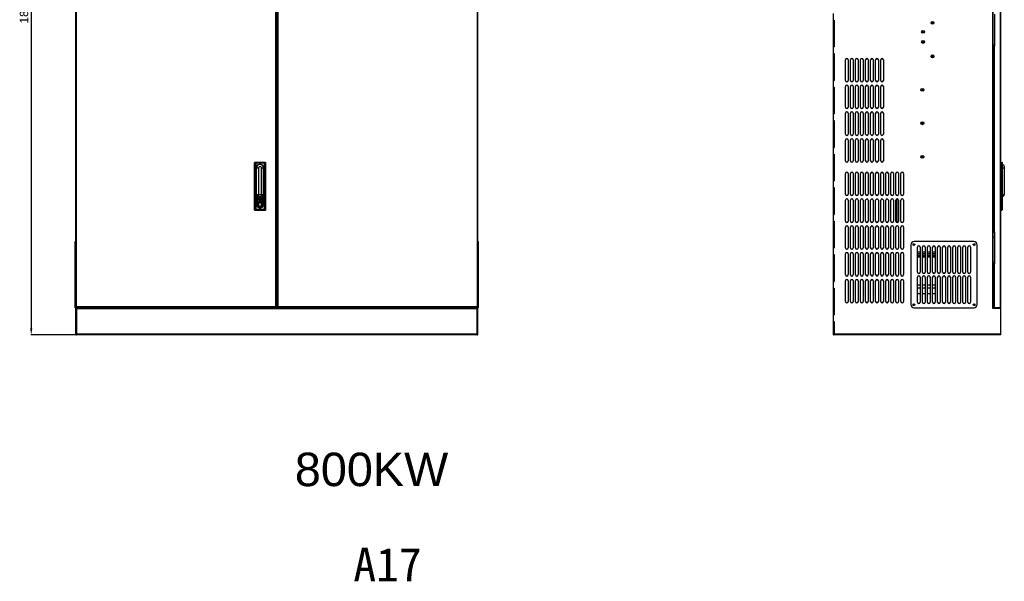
# Model space of a CAD drawing. Header units: millimetres. Extents: x 1117 to 38156, y -1945 to 7303.
# Tile 814 of 831: x 35214 to 38153, y -820 to 857. Entities that reach past the tile are written whole.
import ezdxf

# ---------------------------------------------------------------- set-up
doc = ezdxf.new("R2010")
doc.units = ezdxf.units.MM
doc.styles.get("Standard").update_dxf_attribs({"font": 'arial.ttf'})
doc.dimstyles.new('ISO-25', dxfattribs={"dimtxt": 2.5, "dimasz": 2.5, "dimexe": 1.25, "dimexo": 0.625, "dimtad": 1, "dimtxsty": 'Standard', "dimcen": 2.5, "dimadec": 0, "dimazin": 0, "dimtfac": 1, "dimtmove": 0, "dimatfit": 3, "dimfxl": 0, "dimarcsym": 0})

# ---------------------------------------------------------------- blocks, each defined once
blk = doc.blocks.new('*D160')
at = {"color": 0, "linetype": 'Continuous', "lineweight": -2}
for p, q in [((35383.2, 1715.6), (35247.6, 1715.6)), ((35248.8, 1695.6), (35248.8, -64.4)), ((35383.4, -84.4), (35247.6, -84.4))]:
    blk.add_line(p, q, dxfattribs=at)
at = {"color": 0, "linetype": 'Continuous'}
for points in [[(35245.5, 1695.6), (35252.1, 1695.6), (35248.8, 1715.6)], [(35245.5, -64.4), (35252.1, -64.4), (35248.8, -84.4)]]:
    blk.add_solid(points, dxfattribs=at)
at = {"layer": 'Defpoints', "color": 0, "linetype": 'Continuous'}
for p in [(35383.8, 1715.6), (35248.8, -84.4), (35384, -84.4)]:
    blk.add_point(p, dxfattribs=at)
at = {"color": 0, "linetype": 'Continuous', "insert": (35214.8, 884.6), "char_height": 25, "width": 61.688, "attachment_point": 2, "rotation": 90, "line_spacing_factor": 0.9}
blk.add_mtext('1800', dxfattribs=at)

msp = doc.modelspace()

# ---------------------------------------------------------------- linework, layer by layer
at = {"color": 7, "linetype": 'Continuous'}
for p, q in [((35381.846, -84.392), (35381.846, 1715.608)), ((36581.846, -84.392), (36581.846, 1715.608)), ((35383.546, -2.392), (35383.546, 1653.608)), ((35978.146, 1653.608), (35978.146, -2.392)), ((35979.846, 1653.608), (35979.846, -2.392)), ((35983.846, -2.392), (35983.846, 1653.608)), ((35985.546, -2.392), (35985.546, 1653.608)), ((36580.146, 1653.608), (36580.146, -2.392)), ((38120.354, -4.392), (38120.354, 1655.608)), ((38141.654, -2.392), (38141.654, 1653.608)), ((38143.354, -2.392), (38143.354, 1653.608)), ((38118.354, 1632.608), (38118.354, -4.392)), ((35983.646, 1204.608), (35983.646, 446.608)), ((37643.354, 855.708), (37643.354, 875.508)), ((37643.354, 855.708), (37645.454, 855.708)), ((37643.354, 775.608), (37643.354, 855.608)), ((37643.354, 855.608), (37645.354, 855.608)), ((37645.354, 775.608), (37645.354, 855.608)), ((37645.454, 855.708), (37645.454, 775.508)), ((38125.354, 778.108), (38125.354, 873.108)), ((37643.354, 775.608), (37645.354, 775.608)), ((37643.354, 755.708), (37643.354, 775.508)), ((37643.354, 775.508), (37645.454, 775.508)), ((38120.354, 782.808), (38125.354, 782.808)), ((38120.554, 208.408), (38120.554, 782.808)), ((38122.354, 778.108), (38125.354, 778.108)), ((38122.354, 223.108), (38122.354, 778.108)), ((38124.054, 223.108), (38124.054, 778.108)), ((37643.354, 755.708), (37645.454, 755.708)), ((37643.354, 675.608), (37643.354, 755.608)), ((37643.354, 755.608), (37645.354, 755.608)), ((37645.354, 675.608), (37645.354, 755.608)), ((37645.454, 755.708), (37645.454, 675.508)), ((37679.354, 675.608), (37679.354, 737.608)), ((37687.354, 737.608), (37687.354, 675.608)), ((37694.354, 675.608), (37694.354, 737.608)), ((37702.354, 737.608), (37702.354, 675.608)), ((37709.354, 675.608), (37709.354, 737.608)), ((37717.354, 737.608), (37717.354, 675.608)), ((37724.354, 675.608), (37724.354, 737.608)), ((37732.354, 737.608), (37732.354, 675.608)), ((37739.354, 675.608), (37739.354, 737.608)), ((37747.354, 737.608), (37747.354, 675.608)), ((37754.354, 675.608), (37754.354, 737.608)), ((37762.354, 737.608), (37762.354, 675.608)), ((37769.354, 675.608), (37769.354, 737.608)), ((37777.354, 737.608), (37777.354, 675.608)), ((37784.354, 675.608), (37784.354, 737.608)), ((37792.354, 737.608), (37792.354, 675.608)), ((37643.354, 675.608), (37645.354, 675.608)), ((37643.354, 655.708), (37643.354, 675.508)), ((37643.354, 675.508), (37645.454, 675.508)), ((37643.354, 655.708), (37645.454, 655.708)), ((37643.354, 575.608), (37643.354, 655.608)), ((37643.354, 655.608), (37645.354, 655.608)), ((37645.354, 575.608), (37645.354, 655.608)), ((37645.454, 655.708), (37645.454, 575.508)), ((37679.354, 595.608), (37679.354, 657.608)), ((37687.354, 657.608), (37687.354, 595.608)), ((37694.354, 595.608), (37694.354, 657.608)), ((37702.354, 657.608), (37702.354, 595.608)), ((37709.354, 595.608), (37709.354, 657.608)), ((37717.354, 657.608), (37717.354, 595.608)), ((37724.354, 595.608), (37724.354, 657.608)), ((37732.354, 657.608), (37732.354, 595.608)), ((37739.354, 595.608), (37739.354, 657.608)), ((37747.354, 657.608), (37747.354, 595.608)), ((37754.354, 595.608), (37754.354, 657.608)), ((37762.354, 657.608), (37762.354, 595.608)), ((37769.354, 595.608), (37769.354, 657.608)), ((37777.354, 657.608), (37777.354, 595.608)), ((37784.354, 595.608), (37784.354, 657.608)), ((37792.354, 657.608), (37792.354, 595.608)), ((37643.354, 575.608), (37645.354, 575.608)), ((37643.354, 555.708), (37643.354, 575.508)), ((37643.354, 575.508), (37645.454, 575.508)), ((37679.354, 515.608), (37679.354, 577.608)), ((37687.354, 577.608), (37687.354, 515.608)), ((37694.354, 515.608), (37694.354, 577.608)), ((37702.354, 577.608), (37702.354, 515.608)), ((37709.354, 515.608), (37709.354, 577.608)), ((37717.354, 577.608), (37717.354, 515.608)), ((37724.354, 515.608), (37724.354, 577.608)), ((37732.354, 577.608), (37732.354, 515.608)), ((37739.354, 515.608), (37739.354, 577.608)), ((37747.354, 577.608), (37747.354, 515.608)), ((37754.354, 515.608), (37754.354, 577.608)), ((37762.354, 577.608), (37762.354, 515.608)), ((37769.354, 515.608), (37769.354, 577.608)), ((37777.354, 577.608), (37777.354, 515.608)), ((37784.354, 515.608), (37784.354, 577.608)), ((37784.604, 578.81), (37784.604, 578.986)), ((37792.354, 577.608), (37792.354, 515.608)), ((37643.354, 555.708), (37645.454, 555.708)), ((37643.354, 475.608), (37643.354, 555.608)), ((37643.354, 555.608), (37645.354, 555.608)), ((37645.354, 475.608), (37645.354, 555.608)), ((37645.454, 555.708), (37645.454, 475.508)), ((37643.354, 475.608), (37645.354, 475.608)), ((37643.354, 475.508), (37645.454, 475.508)), ((37643.354, 455.708), (37643.354, 475.508)), ((37679.354, 435.608), (37679.354, 497.608)), ((37687.354, 497.608), (37687.354, 435.608)), ((37694.354, 435.608), (37694.354, 497.608)), ((37702.354, 497.608), (37702.354, 435.608)), ((37709.354, 435.608), (37709.354, 497.608)), ((37717.354, 497.608), (37717.354, 435.608)), ((37724.354, 435.608), (37724.354, 497.608)), ((37732.354, 497.608), (37732.354, 435.608)), ((37739.354, 435.608), (37739.354, 497.608)), ((37747.354, 497.608), (37747.354, 435.608)), ((37754.354, 435.608), (37754.354, 497.608)), ((37762.354, 497.608), (37762.354, 435.608)), ((37769.354, 435.608), (37769.354, 497.608)), ((37777.354, 497.608), (37777.354, 435.608)), ((37784.354, 435.608), (37784.354, 497.608)), ((37792.354, 497.608), (37792.354, 435.608)), ((35983.846, 446.608), (35982.846, 446.608)), ((35982.846, 404.608), (35982.846, 446.608)), ((37643.354, 455.708), (37645.454, 455.708)), ((37643.354, 455.608), (37645.354, 455.608)), ((37643.354, 375.608), (37643.354, 455.608)), ((37645.354, 375.608), (37645.354, 455.608)), ((37645.454, 455.708), (37645.454, 375.508)), ((35914.846, 289.608), (35914.846, 429.608)), ((35915.495, 429.409), (35914.846, 429.409)), ((35915.495, 429.409), (35918.676, 428.216)), ((35915.495, 429.409), (35915.495, 289.807)), ((35915.846, 430.608), (35947.846, 430.608)), ((35917.551, 430.315), (35917.551, 430.608)), ((35946.14, 430.315), (35917.551, 430.315)), ((35919.989, 429.401), (35917.551, 430.315)), ((35919.027, 428.216), (35918.676, 428.216)), ((35918.676, 291), (35918.676, 428.216)), ((35919.027, 428.216), (35919.027, 291)), ((35919.989, 429.401), (35943.702, 429.401)), ((35919.989, 428.694), (35919.989, 429.401)), ((35943.702, 428.694), (35919.989, 428.694)), ((35920.596, 413.358), (35920.096, 413.358)), ((35920.096, 330.608), (35920.096, 413.358)), ((35920.596, 413.358), (35920.596, 330.608)), ((35927.096, 413.608), (35921.096, 413.608)), ((35921.096, 332.965), (35921.096, 413.608)), ((35927.096, 413.608), (35927.096, 329.358)), ((35942.596, 413.608), (35936.596, 413.608)), ((35936.596, 329.358), (35936.596, 413.608)), ((35942.596, 332.965), (35942.596, 413.608)), ((35943.596, 413.358), (35943.096, 413.358)), ((35943.096, 330.608), (35943.096, 413.358)), ((35943.596, 413.358), (35943.596, 330.608)), ((35946.14, 430.315), (35943.702, 429.401)), ((35943.702, 428.694), (35943.702, 429.401)), ((35944.664, 428.216), (35945.015, 428.216)), ((35944.664, 291), (35944.664, 428.216)), ((35945.015, 428.216), (35948.197, 429.409)), ((35945.015, 428.216), (35945.015, 291)), ((35946.14, 430.315), (35946.14, 430.608)), ((35948.197, 429.409), (35948.846, 429.409)), ((35948.197, 289.807), (35948.197, 429.409)), ((35948.846, 289.608), (35948.846, 429.608)), ((35982.846, 438.308), (35983.846, 438.308)), ((35982.846, 436.608), (35983.846, 436.608)), ((35983.846, 436.408), (35982.846, 436.408)), ((35983.846, 414.608), (35982.846, 414.608)), ((35983.846, 413.108), (35982.846, 413.108)), ((38143.354, 430.608), (38145.94, 430.608)), ((38145.642, 429.608), (38143.354, 429.608)), ((38145.642, 429.608), (38145.642, 430.608)), ((38146.511, 429.77), (38145.642, 429.608)), ((38146.597, 429.409), (38145.661, 429.409)), ((38145.661, 289.807), (38145.661, 429.409)), ((38146.584, 429.783), (38146.511, 429.77)), ((38146.597, 429.409), (38147.79, 428.216)), ((38146.597, 429.409), (38146.597, 289.807)), ((38147.561, 429.401), (38146.647, 430.315)), ((38147.854, 428.216), (38147.79, 428.216)), ((38147.79, 291), (38147.79, 428.216)), ((38147.854, 290.522), (38147.854, 428.694)), ((38153.354, 413.608), (38147.854, 413.608)), ((38153.354, 418.358), (38153.354, 335.358)), ((35982.846, 404.608), (35983.846, 404.608)), ((35983.646, 404.608), (35983.646, -2.392)), ((37679.354, 335.608), (37679.354, 397.608)), ((37687.354, 397.608), (37687.354, 335.608)), ((37694.354, 335.608), (37694.354, 397.608)), ((37702.354, 397.608), (37702.354, 335.608)), ((37709.354, 335.608), (37709.354, 397.608)), ((37717.354, 397.608), (37717.354, 335.608)), ((37724.354, 335.608), (37724.354, 397.608)), ((37732.354, 397.608), (37732.354, 335.608)), ((37739.354, 335.608), (37739.354, 397.608)), ((37747.354, 397.608), (37747.354, 335.608)), ((37754.354, 335.608), (37754.354, 397.608)), ((37762.354, 397.608), (37762.354, 335.608)), ((37769.354, 335.608), (37769.354, 397.608)), ((37777.354, 397.608), (37777.354, 335.608)), ((37784.354, 335.608), (37784.354, 397.608)), ((37792.354, 397.608), (37792.354, 335.608)), ((37799.354, 335.608), (37799.354, 397.608)), ((37807.354, 397.608), (37807.354, 335.608)), ((37814.354, 335.608), (37814.354, 397.608)), ((37822.354, 397.608), (37822.354, 335.608)), ((37829.354, 335.608), (37829.354, 397.608)), ((37837.354, 397.608), (37837.354, 335.608)), ((37844.354, 335.608), (37844.354, 397.608)), ((37852.354, 397.608), (37852.354, 335.608)), ((37643.354, 375.608), (37645.354, 375.608)), ((37643.354, 375.508), (37645.454, 375.508)), ((37643.354, 355.708), (37643.354, 375.508)), ((37643.354, 355.708), (37645.454, 355.708)), ((37643.354, 355.608), (37645.354, 355.608)), ((37643.354, 275.608), (37643.354, 355.608)), ((37645.354, 275.608), (37645.354, 355.608)), ((37645.454, 355.708), (37645.454, 275.508)), ((35920.096, 330.608), (35920.596, 330.608)), ((35920.596, 349.91), (35921.096, 349.91)), ((35921.096, 347.038), (35920.596, 347.038)), ((35921.096, 340.135), (35920.596, 340.135)), ((35921.096, 335.358), (35942.596, 335.358)), ((35922.096, 304.358), (35922.096, 328.159)), ((35922.596, 328.608), (35941.096, 328.608)), ((35922.596, 328.608), (35922.596, 304.358)), ((35922.696, 304.358), (35922.696, 328.108)), ((35940.996, 326.608), (35922.696, 326.608)), ((35923.196, 328.608), (35923.196, 304.358)), ((35924.722, 329.358), (35938.969, 329.358)), ((35940.496, 304.358), (35940.496, 328.608)), ((35940.996, 304.358), (35940.996, 328.108)), ((35941.096, 304.358), (35941.096, 328.608)), ((35941.596, 328.159), (35941.596, 304.358)), ((35942.596, 349.91), (35943.096, 349.91)), ((35943.096, 347.038), (35942.596, 347.038)), ((35943.096, 340.135), (35942.596, 340.135)), ((35943.096, 330.608), (35943.596, 330.608)), ((38147.854, 335.358), (38153.354, 335.358)), ((35922.096, 304.358), (35922.596, 304.358)), ((35922.696, 304.358), (35923.196, 304.358)), ((35925.896, 310.288), (35926.246, 310.645)), ((35926.846, 309.217), (35926.346, 309.217)), ((35926.346, 304.358), (35926.346, 309.217)), ((35926.346, 304.358), (35926.846, 304.358)), ((35926.736, 311.145), (35926.386, 310.788)), ((35926.846, 309.217), (35926.846, 304.358)), ((35927.546, 309.217), (35927.046, 309.217)), ((35927.046, 304.358), (35927.046, 309.217)), ((35927.046, 304.358), (35927.546, 304.358)), ((35927.546, 309.217), (35927.546, 304.358)), ((35930.55, 313.496), (35930.359, 313.434)), ((35930.55, 313.496), (35930.549, 313.497)), ((35930.74, 319.558), (35932.952, 319.558)), ((35930.74, 319.558), (35930.74, 319.358)), ((35932.952, 319.358), (35930.74, 319.358)), ((35930.74, 313.358), (35932.952, 313.358)), ((35930.74, 313.358), (35930.74, 313.158)), ((35932.952, 313.158), (35930.74, 313.158)), ((35932.952, 319.358), (35932.952, 319.558)), ((35932.952, 313.158), (35932.952, 313.358)), ((35933.142, 319.22), (35933.332, 319.282)), ((35933.142, 319.22), (35933.142, 319.22)), ((35936.646, 309.217), (35936.146, 309.217)), ((35936.146, 304.358), (35936.146, 309.217)), ((35936.146, 304.358), (35936.646, 304.358)), ((35936.646, 309.217), (35936.646, 304.358)), ((35937.346, 309.217), (35936.846, 309.217)), ((35936.846, 304.358), (35936.846, 309.217)), ((35936.846, 304.358), (35937.346, 304.358)), ((35936.956, 311.145), (35937.306, 310.788)), ((35937.346, 309.217), (35937.346, 304.358)), ((35937.796, 310.288), (35937.446, 310.645)), ((35940.496, 304.358), (35940.996, 304.358)), ((35941.096, 304.358), (35941.596, 304.358)), ((37679.354, 255.608), (37679.354, 317.608)), ((37687.354, 317.608), (37687.354, 255.608)), ((37694.354, 255.608), (37694.354, 317.608)), ((37702.354, 317.608), (37702.354, 255.608)), ((37709.354, 255.608), (37709.354, 317.608)), ((37717.354, 317.608), (37717.354, 255.608)), ((37724.354, 255.608), (37724.354, 317.608)), ((37732.354, 317.608), (37732.354, 255.608)), ((37739.354, 255.608), (37739.354, 317.608)), ((37747.354, 317.608), (37747.354, 255.608)), ((37754.354, 255.608), (37754.354, 317.608)), ((37762.354, 317.608), (37762.354, 255.608)), ((37769.354, 255.608), (37769.354, 317.608)), ((37777.354, 317.608), (37777.354, 255.608)), ((37784.354, 255.608), (37784.354, 317.608)), ((37792.354, 317.608), (37792.354, 255.608)), ((37799.354, 255.608), (37799.354, 317.608)), ((37807.354, 317.608), (37807.354, 255.608)), ((37814.354, 255.608), (37814.354, 317.608)), ((37822.354, 317.608), (37822.354, 255.608)), ((37829.354, 255.608), (37829.354, 317.608)), ((37833.854, 251.648), (37833.854, 321.569)), ((37837.354, 317.608), (37837.354, 255.608)), ((37844.354, 255.608), (37844.354, 317.608)), ((37852.354, 317.608), (37852.354, 255.608)), ((35915.495, 289.807), (35914.846, 289.807)), ((35918.676, 291), (35915.495, 289.807)), ((35915.846, 288.608), (35947.846, 288.608)), ((35917.551, 288.901), (35917.551, 288.608)), ((35917.551, 288.901), (35919.989, 289.815)), ((35917.551, 288.901), (35946.14, 288.901)), ((35919.027, 291), (35918.676, 291)), ((35919.989, 290.522), (35943.702, 290.522)), ((35919.989, 290.522), (35919.989, 289.815)), ((35943.702, 289.815), (35919.989, 289.815)), ((35943.702, 290.522), (35943.702, 289.815)), ((35943.702, 289.815), (35946.14, 288.901)), ((35944.664, 291), (35945.015, 291)), ((35948.197, 289.807), (35945.015, 291)), ((35946.14, 288.901), (35946.14, 288.608)), ((35948.197, 289.807), (35948.846, 289.807)), ((37643.354, 275.608), (37645.354, 275.608)), ((37643.354, 275.508), (37645.454, 275.508)), ((37643.354, 255.708), (37643.354, 275.508)), ((38143.354, 289.608), (38145.642, 289.608)), ((38143.354, 288.608), (38145.94, 288.608)), ((38145.642, 288.608), (38145.642, 289.608)), ((38146.597, 289.807), (38145.661, 289.807)), ((38147.79, 291), (38146.597, 289.807)), ((38146.647, 288.901), (38147.561, 289.815)), ((38147.854, 291), (38147.79, 291)), ((37643.354, 255.708), (37645.454, 255.708)), ((37643.354, 255.608), (37645.354, 255.608)), ((37643.354, 175.608), (37643.354, 255.608)), ((37645.354, 175.608), (37645.354, 255.608)), ((37645.454, 255.708), (37645.454, 175.508)), ((37679.354, 175.608), (37679.354, 237.608)), ((37687.354, 237.608), (37687.354, 175.608)), ((37694.354, 175.608), (37694.354, 237.608)), ((37702.354, 237.608), (37702.354, 175.608)), ((37709.354, 175.608), (37709.354, 237.608)), ((37717.354, 237.608), (37717.354, 175.608)), ((37724.354, 175.608), (37724.354, 237.608)), ((37732.354, 237.608), (37732.354, 175.608)), ((37739.354, 175.608), (37739.354, 237.608)), ((37747.354, 237.608), (37747.354, 175.608)), ((37754.354, 175.608), (37754.354, 237.608)), ((37762.354, 237.608), (37762.354, 175.608)), ((37769.354, 175.608), (37769.354, 237.608)), ((37777.354, 237.608), (37777.354, 175.608)), ((37784.354, 175.608), (37784.354, 237.608)), ((37792.354, 237.608), (37792.354, 175.608)), ((37799.354, 175.608), (37799.354, 237.608)), ((37807.354, 237.608), (37807.354, 175.608)), ((37814.354, 175.608), (37814.354, 237.608)), ((37822.354, 237.608), (37822.354, 175.608)), ((37829.354, 175.608), (37829.354, 237.608)), ((37837.354, 237.608), (37837.354, 175.608)), ((37844.354, 175.608), (37844.354, 237.608)), ((37852.354, 237.608), (37852.354, 175.608)), ((38120.354, 208.408), (38125.354, 208.408)), ((38122.354, 223.108), (38125.354, 223.108)), ((38125.354, 128.108), (38125.354, 223.108)), ((35380.346, -3.392), (35380.346, 194.608)), ((35381.846, 194.608), (35380.346, 194.608)), ((35381.846, 184.608), (35380.346, 184.608)), ((36581.846, 194.608), (36583.346, 194.608)), ((36581.846, 184.608), (36583.346, 184.608)), ((36583.346, 194.608), (36583.346, -3.392)), ((37874.354, 184.608), (37874.354, 6.608)), ((38062.354, 194.608), (37884.354, 194.608)), ((37894.354, 103.108), (37894.354, 178.108)), ((37902.354, 178.108), (37902.354, 103.108)), ((37909.354, 103.108), (37909.354, 178.108)), ((37917.354, 178.108), (37917.354, 103.108)), ((37924.354, 103.108), (37924.354, 178.108)), ((37932.354, 178.108), (37932.354, 103.108)), ((37939.354, 103.108), (37939.354, 178.108)), ((37947.354, 178.108), (37947.354, 103.108)), ((37954.354, 103.108), (37954.354, 178.108)), ((37962.354, 178.108), (37962.354, 103.108)), ((37969.354, 103.108), (37969.354, 178.108)), ((37977.354, 178.108), (37977.354, 103.108)), ((37984.354, 103.108), (37984.354, 178.108)), ((37992.354, 178.108), (37992.354, 103.108)), ((37999.354, 103.108), (37999.354, 178.108)), ((38007.354, 178.108), (38007.354, 103.108)), ((38014.354, 103.108), (38014.354, 178.108)), ((38022.354, 178.108), (38022.354, 103.108)), ((38029.354, 103.108), (38029.354, 178.108)), ((38037.354, 178.108), (38037.354, 103.108)), ((38044.354, 103.108), (38044.354, 178.108)), ((38052.354, 178.108), (38052.354, 103.108)), ((38072.354, 6.608), (38072.354, 184.608)), ((37643.354, 175.608), (37645.354, 175.608)), ((37643.354, 175.508), (37645.454, 175.508)), ((37643.354, 155.708), (37643.354, 175.508)), ((37643.354, 155.708), (37645.454, 155.708)), ((37643.354, 155.608), (37645.354, 155.608)), ((37643.354, 75.608), (37643.354, 155.608)), ((37645.354, 75.608), (37645.354, 155.608)), ((37645.454, 155.708), (37645.454, 75.508)), ((37679.354, 95.608), (37679.354, 157.608)), ((37687.354, 157.608), (37687.354, 95.608)), ((37694.354, 95.608), (37694.354, 157.608)), ((37702.354, 157.608), (37702.354, 95.608)), ((37709.354, 95.608), (37709.354, 157.608)), ((37717.354, 157.608), (37717.354, 95.608)), ((37724.354, 95.608), (37724.354, 157.608)), ((37732.354, 157.608), (37732.354, 95.608)), ((37739.354, 95.608), (37739.354, 157.608)), ((37747.354, 157.608), (37747.354, 95.608)), ((37754.354, 95.608), (37754.354, 157.608)), ((37762.354, 157.608), (37762.354, 95.608)), ((37769.354, 95.608), (37769.354, 157.608)), ((37777.354, 157.608), (37777.354, 95.608)), ((37784.354, 95.608), (37784.354, 157.608)), ((37792.354, 157.608), (37792.354, 95.608)), ((37799.354, 95.608), (37799.354, 157.608)), ((37807.354, 157.608), (37807.354, 95.608)), ((37814.354, 95.608), (37814.354, 157.608)), ((37822.354, 157.608), (37822.354, 95.608)), ((37829.354, 95.608), (37829.354, 157.608)), ((37837.354, 157.608), (37837.354, 95.608)), ((37844.354, 95.608), (37844.354, 157.608)), ((37852.354, 157.608), (37852.354, 95.608)), ((37902.354, 162.808), (37894.354, 162.808)), ((37902.354, 157.808), (37894.354, 157.808)), ((37894.354, 157.608), (37902.354, 157.608)), ((37894.354, 152.608), (37902.354, 152.608)), ((37902.354, 147.608), (37894.354, 147.608)), ((37898.354, 152.608), (37898.354, 148.828)), ((37898.354, 148.828), (37902.354, 148.828)), ((37898.654, 148.528), (37898.354, 148.828)), ((37898.654, 148.528), (37902.354, 148.528)), ((37917.354, 162.808), (37909.354, 162.808)), ((37917.354, 157.808), (37909.354, 157.808)), ((37909.354, 157.608), (37917.354, 157.608)), ((37909.354, 152.608), (37917.354, 152.608)), ((37917.354, 147.608), (37909.354, 147.608)), ((37932.354, 162.808), (37924.354, 162.808)), ((37932.354, 157.808), (37924.354, 157.808)), ((37924.354, 157.608), (37932.354, 157.608)), ((37924.354, 152.608), (37932.354, 152.608)), ((37932.354, 147.608), (37924.354, 147.608)), ((37928.354, 152.608), (37928.354, 148.828)), ((37928.354, 148.828), (37932.354, 148.828)), ((37928.654, 148.528), (37928.354, 148.828)), ((37928.654, 148.528), (37932.354, 148.528)), ((37947.354, 162.808), (37939.354, 162.808)), ((37947.354, 157.808), (37939.354, 157.808)), ((37939.354, 157.608), (37947.354, 157.608)), ((37939.354, 152.608), (37947.354, 152.608)), ((37947.354, 147.608), (37939.354, 147.608)), ((38120.354, 132.808), (38125.354, 132.808)), ((38120.554, 16.608), (38120.554, 132.808)), ((38122.354, 128.108), (38125.354, 128.108)), ((38122.354, -2.392), (38122.354, 128.108)), ((38124.054, -2.392), (38124.054, 128.108)), ((37643.354, 75.608), (37645.354, 75.608)), ((37643.354, 75.508), (37645.454, 75.508)), ((37643.354, 55.708), (37643.354, 75.508)), ((37679.354, 15.608), (37679.354, 77.608)), ((37687.354, 77.608), (37687.354, 15.608)), ((37694.354, 15.608), (37694.354, 77.608)), ((37702.354, 77.608), (37702.354, 15.608)), ((37709.354, 15.608), (37709.354, 77.608)), ((37717.354, 77.608), (37717.354, 15.608)), ((37724.354, 15.608), (37724.354, 77.608)), ((37732.354, 77.608), (37732.354, 15.608)), ((37739.354, 15.608), (37739.354, 77.608)), ((37747.354, 77.608), (37747.354, 15.608)), ((37754.354, 15.608), (37754.354, 77.608)), ((37762.354, 77.608), (37762.354, 15.608)), ((37769.354, 15.608), (37769.354, 77.608)), ((37777.354, 77.608), (37777.354, 15.608)), ((37784.354, 15.608), (37784.354, 77.608)), ((37792.354, 77.608), (37792.354, 15.608)), ((37799.354, 15.608), (37799.354, 77.608)), ((37807.354, 77.608), (37807.354, 15.608)), ((37814.354, 15.608), (37814.354, 77.608)), ((37822.354, 77.608), (37822.354, 15.608)), ((37829.354, 15.608), (37829.354, 77.608)), ((37837.354, 77.608), (37837.354, 15.608)), ((37844.354, 15.608), (37844.354, 77.608)), ((37852.354, 77.608), (37852.354, 15.608)), ((37894.354, 13.108), (37894.354, 88.108)), ((37894.354, 65.608), (37902.354, 65.608)), ((37902.354, 88.108), (37902.354, 13.108)), ((37909.354, 13.108), (37909.354, 88.108)), ((37909.354, 65.608), (37917.354, 65.608)), ((37917.354, 88.108), (37917.354, 13.108)), ((37924.354, 13.108), (37924.354, 88.108)), ((37924.354, 65.608), (37932.354, 65.608)), ((37932.354, 88.108), (37932.354, 13.108)), ((37939.354, 13.108), (37939.354, 88.108)), ((37939.354, 65.608), (37947.354, 65.608)), ((37947.354, 88.108), (37947.354, 13.108)), ((37954.354, 13.108), (37954.354, 88.108)), ((37962.354, 88.108), (37962.354, 13.108)), ((37969.354, 13.108), (37969.354, 88.108)), ((37977.354, 88.108), (37977.354, 13.108)), ((37984.354, 13.108), (37984.354, 88.108)), ((37992.354, 88.108), (37992.354, 13.108)), ((37999.354, 13.108), (37999.354, 88.108)), ((38007.354, 88.108), (38007.354, 13.108)), ((38014.354, 13.108), (38014.354, 88.108)), ((38022.354, 88.108), (38022.354, 13.108)), ((38029.354, 13.108), (38029.354, 88.108)), ((38037.354, 88.108), (38037.354, 13.108)), ((38044.354, 13.108), (38044.354, 88.108)), ((38052.354, 88.108), (38052.354, 13.108)), ((37643.354, 55.708), (37645.454, 55.708)), ((37643.354, 55.608), (37645.354, 55.608)), ((37643.354, -24.392), (37643.354, 55.608)), ((37645.354, -24.392), (37645.354, 55.608)), ((37645.454, 55.708), (37645.454, -24.492)), ((37902.354, 55.608), (37894.354, 55.608)), ((37894.354, 39.608), (37902.354, 39.608)), ((37917.354, 55.608), (37909.354, 55.608)), ((37909.354, 39.608), (37917.354, 39.608)), ((37932.354, 55.608), (37924.354, 55.608)), ((37924.354, 39.608), (37932.354, 39.608)), ((37947.354, 55.608), (37939.354, 55.608)), ((37939.354, 39.608), (37947.354, 39.608)), ((35381.846, 6.608), (35380.346, 6.608)), ((36581.846, 6.608), (36583.346, 6.608)), ((38122.354, 16.608), (38120.354, 16.608)), ((38120.854, 16.608), (38120.854, 2.608)), ((38122.354, 2.608), (38120.854, 2.608)), ((35381.846, -3.392), (35380.346, -3.392)), ((35381.846, -2.392), (36581.846, -2.392)), ((35383.846, -4.392), (35381.846, -4.392)), ((35978.146, -0.892), (35383.546, -0.892)), ((35383.846, -2.392), (35383.846, -4.392)), ((36579.846, -4.392), (35383.846, -4.392)), ((35383.846, -4.392), (35383.846, -82.392)), ((36579.846, -6.592), (35383.846, -6.592)), ((35408.846, -4.392), (35408.846, -2.392)), ((35409.346, -4.392), (35409.346, -2.392)), ((36580.146, -0.892), (35985.546, -0.892)), ((36554.346, -4.392), (36554.346, -2.392)), ((36554.846, -2.392), (36554.846, -4.392)), ((36579.346, -4.392), (36579.346, -2.392)), ((36579.846, -4.392), (36581.846, -4.392)), ((36579.846, -82.392), (36579.846, -4.392)), ((36581.846, -3.392), (36583.346, -3.392)), ((37643.354, -24.392), (37645.354, -24.392)), ((37643.354, -24.492), (37645.454, -24.492)), ((37643.354, -44.292), (37643.354, -24.492)), ((37884.354, -3.392), (38062.354, -3.392)), ((38118.354, -4.392), (38143.354, -4.392)), ((38122.354, -2.392), (38143.354, -2.392)), ((38143.354, -84.392), (38143.354, -4.392)), ((37643.354, -44.292), (37645.454, -44.292)), ((37643.354, -44.392), (37645.354, -44.392)), ((37643.354, -84.392), (37643.354, -44.392)), ((37645.354, -84.392), (37645.354, -44.392)), ((37645.454, -44.292), (37645.454, -84.392)), ((35381.846, -82.192), (35383.846, -82.192)), ((35427.846, -84.392), (35381.846, -84.392)), ((35427.846, -82.392), (35383.846, -82.392)), ((35384.046, -84.392), (35384.046, -82.392)), ((36565.846, -82.192), (35397.846, -82.192)), ((35397.846, -82.192), (35397.846, -82.392)), ((35426.846, -84.392), (35426.846, -82.392)), ((35427.846, -84.392), (35427.846, -82.392)), ((36535.846, -84.392), (35427.846, -84.392)), ((36579.846, -82.392), (36535.846, -82.392)), ((36535.846, -84.392), (36535.846, -82.392)), ((36581.846, -84.392), (36535.846, -84.392)), ((36536.846, -84.392), (36536.846, -82.392)), ((36565.846, -82.192), (36565.846, -82.392)), ((36579.346, -84.392), (36579.346, -82.392)), ((36581.846, -81.892), (36579.846, -81.892)), ((37643.354, -84.392), (37645.354, -84.392)), ((38143.354, -84.392), (37645.454, -84.392)), ((38143.354, -82.192), (37645.554, -82.192)), ((37645.554, -82.192), (37645.554, -84.392))]:
    msp.add_line(p, q, dxfattribs=at)
for points in [[(35921.096, 332.965), (35921.193, 332.125), (35921.47, 331.329), (35921.901, 330.653), (35922.479, 330.093), (35923.173, 329.682), (35923.982, 329.429), (35924.722, 329.358)], [(35938.969, 329.358), (35939.723, 329.432), (35940.533, 329.688), (35941.228, 330.105), (35941.804, 330.669), (35942.234, 331.356), (35942.506, 332.162), (35942.596, 332.965)]]:
    msp.add_lwpolyline(points, dxfattribs=at)
for centre, radius in [((37910.754, 820.608), 4.3), ((37910.754, 820.608), 4.145), ((37938.854, 847.608), 4.3), ((37938.854, 847.608), 4.145), ((37938.854, 847.608), 1.09), ((37910.754, 790.608), 4.3), ((37910.754, 790.608), 4.145), ((37910.754, 820.608), 1.09), ((37910.754, 790.608), 1.09), ((37938.854, 747.608), 4.3), ((37938.854, 747.608), 4.145), ((37938.854, 747.608), 1.09), ((37908.854, 647.608), 4.3), ((37908.854, 647.608), 4.145), ((37908.854, 647.608), 1.09), ((37908.854, 547.608), 4.3), ((37908.854, 547.608), 4.145), ((37908.854, 547.608), 1.09), ((37908.854, 447.608), 4.3), ((37908.854, 447.608), 4.145), ((37908.854, 447.608), 1.09), ((35931.846, 316.358), 7), ((35931.846, 316.358), 6.5), ((35931.846, 316.358), 6.3), ((35931.846, 316.358), 5.8), ((37883.354, 185.608), 2.5), ((37883.354, 185.608), 2), ((38063.354, 185.608), 2.5), ((38063.354, 185.608), 2), ((37883.354, 5.608), 2.5), ((37883.354, 5.608), 2), ((38063.354, 5.608), 2.5), ((38063.354, 5.608), 2)]:
    msp.add_circle(centre, radius, dxfattribs=at)
for centre, radius, start, end in [((37683.354, 737.608), 4, 0, 180), ((37698.354, 737.608), 4, 0, 180), ((37713.354, 737.608), 4, 0, 180), ((37728.354, 737.608), 4, 0, 180), ((37743.354, 737.608), 4, 0, 180), ((37758.354, 737.608), 4, 0, 180), ((37773.354, 737.608), 4, 0, 180), ((37788.354, 737.608), 4, 0, 180), ((37683.354, 675.608), 4, 180, 0), ((37683.354, 657.608), 4, 0, 180), ((37698.354, 675.608), 4, 180, 0), ((37698.354, 657.608), 4, 0, 180), ((37713.354, 675.608), 4, 180, 0), ((37713.354, 657.608), 4, 0, 180), ((37728.354, 675.608), 4, 180, 0), ((37728.354, 657.608), 4, 0, 180), ((37743.354, 675.608), 4, 180, 0), ((37743.354, 657.608), 4, 0, 180), ((37758.354, 675.608), 4, 180, 0), ((37758.354, 657.608), 4, 0, 180), ((37773.354, 675.608), 4, 180, 0), ((37773.354, 657.608), 4, 0, 180), ((37788.354, 675.608), 4, 180, 0), ((37788.354, 657.608), 4, 0, 180), ((37683.354, 595.608), 4, 180, 0), ((37698.354, 595.608), 4, 180, 0), ((37713.354, 595.608), 4, 180, 0), ((37728.354, 595.608), 4, 180, 0), ((37743.354, 595.608), 4, 180, 0), ((37758.354, 595.608), 4, 180, 0), ((37773.354, 595.608), 4, 180, 0), ((37788.354, 595.608), 4, 180, 0), ((37774.604, 593.81), 10, 3.116269, 12.180094), ((37683.354, 577.608), 4, 0, 180), ((37698.354, 577.608), 4, 0, 180), ((37713.354, 577.608), 4, 0, 180), ((37728.354, 577.608), 4, 0, 180), ((37743.354, 577.608), 4, 0, 180), ((37758.354, 577.608), 4, 0, 180), ((37773.354, 577.608), 4, 0, 180), ((37788.354, 577.608), 4, 0, 180), ((37774.604, 578.81), 10, 347.819906, 0), ((37683.354, 515.608), 4, 180, 0), ((37683.354, 497.608), 4, 0, 180), ((37698.354, 515.608), 4, 180, 0), ((37698.354, 497.608), 4, 0, 180), ((37713.354, 515.608), 4, 180, 0), ((37713.354, 497.608), 4, 0, 180), ((37728.354, 515.608), 4, 180, 0), ((37728.354, 497.608), 4, 0, 180), ((37743.354, 515.608), 4, 180, 0), ((37743.354, 497.608), 4, 0, 180), ((37758.354, 515.608), 4, 180, 0), ((37758.354, 497.608), 4, 0, 180), ((37773.354, 515.608), 4, 180, 0), ((37773.354, 497.608), 4, 0, 180), ((37788.354, 515.608), 4, 180, 0), ((37788.354, 497.608), 4, 0, 180), ((35915.846, 429.608), 1, 89.999996, 180), ((35915.793, 425.448), 4.342, 93.096361, 95.477594), ((35927.722, 427.52), 12.372, 169.460568, 171.218876), ((35931.846, 413.358), 11.75, 359.99993, 180), ((35931.846, 413.358), 11.25, 0, 180), ((35931.846, 413.608), 10.75, 0, 179.999936), ((35931.846, 413.608), 4.75, 359.996815, 180.003256), ((35947.846, 429.608), 1, 359.999986, 90), ((35944.989, 429.621), 3.148, 2.955347, 5.352759), ((35935.958, 427.518), 12.384, 8.78169, 10.538266), ((37683.354, 435.608), 4, 180, 0), ((37698.354, 435.608), 4, 180, 0), ((37713.354, 435.608), 4, 180, 0), ((37728.354, 435.608), 4, 180, 0), ((37743.354, 435.608), 4, 180, 0), ((37758.354, 435.608), 4, 180, 0), ((37773.354, 435.608), 4, 180, 0), ((37788.354, 435.608), 4, 180, 0), ((38144.57, 429.408), 1.091, 0.060663, 10.575059), ((38145.94, 429.608), 1, 45, 90), ((38144.583, 429.525), 2.018, 356.70339, 7.353189), ((38146.854, 428.694), 1, 0, 45.000016), ((38143.476, 428.469), 4.322, 356.644186, 359.00004), ((38144.241, 428.455), 3.556, 359.018816, 1.806072), ((38147.354, 418.358), 6, 0, 85.194533), ((37683.354, 397.608), 4, 0, 180), ((37698.354, 397.608), 4, 0, 180), ((37713.354, 397.608), 4, 0, 180), ((37728.354, 397.608), 4, 0, 180), ((37743.354, 397.608), 4, 0, 180), ((37758.354, 397.608), 4, 0, 180), ((37773.354, 397.608), 4, 0, 180), ((37788.354, 397.608), 4, 0, 180), ((37803.354, 397.608), 4, 0, 180), ((37818.354, 397.608), 4, 0, 180), ((37833.354, 397.608), 4, 0, 180), ((37848.354, 397.608), 4, 0, 180), ((35922.596, 330.608), 2.5, 180.013341, 258.462722), ((35922.596, 330.608), 2, 180, 270), ((35923.196, 328.108), 0.5, 90, 180.000148), ((35931.846, 316.358), 8.5, 314.427004, 225.572996), ((35931.846, 316.358), 8, 314.427004, 225.572996), ((35931.846, 316.358), 7.8, 314.427004, 225.572996), ((35931.846, 316.358), 7.3, 314.427004, 225.572996), ((35940.496, 328.108), 0.5, 359.999852, 90), ((35941.096, 330.608), 2, 270, 0), ((35941.096, 330.608), 2.5, 281.537292, 359.999979), ((37683.354, 335.608), 4, 180, 0), ((37698.354, 335.608), 4, 180, 0), ((37713.354, 335.608), 4, 180, 0), ((37728.354, 335.608), 4, 180, 0), ((37743.354, 335.608), 4, 180, 0), ((37758.354, 335.608), 4, 180, 0), ((37773.354, 335.608), 4, 180, 0), ((37788.354, 335.608), 4, 180, 0), ((37803.354, 335.608), 4, 180, 0), ((37818.354, 335.608), 4, 180, 0), ((37833.354, 335.608), 4, 180, 0), ((37848.354, 335.608), 4, 180, 0), ((38147.354, 335.358), 6, 274.805466, 0), ((35931.846, 304.358), 9.75, 180, 0.001037), ((35931.846, 304.358), 9.25, 180, 0), ((35931.846, 304.358), 9.15, 180, 0), ((35931.846, 304.358), 8.65, 179.99973, 0), ((35924.846, 309.217), 1.5, 359.997793, 45.572996), ((35924.846, 309.217), 2, 0, 45.572996), ((35931.846, 304.358), 5.5, 180, 0.000993), ((35924.846, 309.217), 2.2, 0, 45.572996), ((35924.846, 309.217), 2.7, 359.999486, 45.572996), ((35931.846, 304.358), 5, 180, 0), ((35931.846, 304.358), 4.8, 180, 0), ((35931.846, 304.358), 4.3, 179.998881, 0), ((35939.346, 316.358), 9.45, 161.972312, 198.026417), ((35939.346, 316.358), 9.25, 161.977391, 198.021117), ((35930.74, 319.158), 0.4, 90, 161.857396), ((35930.74, 313.558), 0.4, 198.112568, 270), ((35930.74, 319.158), 0.2, 90, 161.977391), ((35930.74, 313.558), 0.2, 198.022611, 270), ((35932.952, 319.158), 0.4, 18.102868, 90), ((35932.952, 319.158), 0.2, 18.022611, 90), ((35932.952, 313.558), 0.2, 270, 341.977391), ((35932.952, 313.558), 0.4, 270, 341.878173), ((35924.346, 316.358), 9.25, 341.977391, 18.021117), ((35924.346, 316.358), 9.45, 341.973191, 18.026007), ((35938.846, 309.217), 2.7, 134.427004, 180.000592), ((35938.846, 309.217), 2.2, 134.427004, 180), ((35938.846, 309.217), 2, 134.427004, 180), ((35938.846, 309.217), 1.5, 134.427004, 180.002053), ((37683.354, 317.608), 4, 0, 180), ((37698.354, 317.608), 4, 0, 180), ((37713.354, 317.608), 4, 0, 180), ((37728.354, 317.608), 4, 0, 180), ((37743.354, 317.608), 4, 0, 180), ((37758.354, 317.608), 4, 0, 180), ((37773.354, 317.608), 4, 0, 180), ((37788.354, 317.608), 4, 0, 180), ((37803.354, 317.608), 4, 0, 180), ((37818.354, 317.608), 4, 0, 180), ((37833.354, 317.608), 4, 0, 180), ((37848.354, 317.608), 4, 0, 180), ((35915.846, 289.608), 1, 179.999986, 270), ((35927.734, 291.698), 12.384, 188.78169, 190.538266), ((35918.702, 289.595), 3.148, 182.955347, 185.352759), ((35947.846, 289.608), 1, 270.000014, 0), ((35935.969, 291.696), 12.372, 349.460623, 351.218897), ((38144.569, 289.809), 1.092, 349.42754, 359.935609), ((38145.94, 289.608), 1, 270, 315), ((38145.56, 289.607), 1.039, 342.887987, 350.342531), ((38144.582, 289.691), 2.018, 352.647698, 3.295651), ((38146.854, 290.522), 1, 314.999984, 0), ((38143.478, 290.748), 4.32, 1.011922, 3.346764), ((38144.22, 290.761), 3.577, 358.254116, 1.018957), ((37683.354, 255.608), 4, 180, 0), ((37683.354, 237.608), 4, 0, 180), ((37698.354, 255.608), 4, 180, 0), ((37698.354, 237.608), 4, 0, 180), ((37713.354, 255.608), 4, 180, 0), ((37713.354, 237.608), 4, 0, 180), ((37728.354, 255.608), 4, 180, 0), ((37728.354, 237.608), 4, 0, 180), ((37743.354, 255.608), 4, 180, 0), ((37743.354, 237.608), 4, 0, 180), ((37758.354, 255.608), 4, 180, 0), ((37758.354, 237.608), 4, 0, 180), ((37773.354, 255.608), 4, 180, 0), ((37773.354, 237.608), 4, 0, 180), ((37788.354, 255.608), 4, 180, 0), ((37788.354, 237.608), 4, 0, 180), ((37803.354, 255.608), 4, 180, 0), ((37803.354, 237.608), 4, 0, 180), ((37818.354, 255.608), 4, 180, 0), ((37818.354, 237.608), 4, 0, 180), ((37833.354, 255.608), 4, 180, 0), ((37833.354, 237.608), 4, 0, 180), ((37848.354, 255.608), 4, 180, 0), ((37848.354, 237.608), 4, 0, 180), ((37884.354, 184.608), 10, 90, 180), ((37898.354, 178.108), 4, 0, 180), ((37913.354, 178.108), 4, 0, 180), ((37928.354, 178.108), 4, 0, 180), ((37943.354, 178.108), 4, 0, 180), ((37958.354, 178.108), 4, 0, 180), ((37973.354, 178.108), 4, 0, 180), ((37988.354, 178.108), 4, 0, 180), ((38003.354, 178.108), 4, 0, 180), ((38018.354, 178.108), 4, 0, 180), ((38033.354, 178.108), 4, 0, 180), ((38048.354, 178.108), 4, 0, 180), ((38062.354, 184.608), 10, 0, 90), ((37683.354, 175.608), 4, 180, 0), ((37683.354, 157.608), 4, 0, 180), ((37698.354, 175.608), 4, 180, 0), ((37698.354, 157.608), 4, 0, 180), ((37713.354, 175.608), 4, 180, 0), ((37713.354, 157.608), 4, 0, 180), ((37728.354, 175.608), 4, 180, 0), ((37728.354, 157.608), 4, 0, 180), ((37743.354, 175.608), 4, 180, 0), ((37743.354, 157.608), 4, 0, 180), ((37758.354, 175.608), 4, 180, 0), ((37758.354, 157.608), 4, 0, 180), ((37773.354, 175.608), 4, 180, 0), ((37773.354, 157.608), 4, 0, 180), ((37788.354, 175.608), 4, 180, 0), ((37788.354, 157.608), 4, 0, 180), ((37803.354, 175.608), 4, 180, 0), ((37803.354, 157.608), 4, 0, 180), ((37818.354, 175.608), 4, 180, 0), ((37818.354, 157.608), 4, 0, 180), ((37833.354, 175.608), 4, 180, 0), ((37833.354, 157.608), 4, 0, 180), ((37848.354, 175.608), 4, 180, 0), ((37848.354, 157.608), 4, 0, 180), ((37683.354, 95.608), 4, 180, 0), ((37698.354, 95.608), 4, 180, 0), ((37713.354, 95.608), 4, 180, 0), ((37728.354, 95.608), 4, 180, 0), ((37743.354, 95.608), 4, 180, 0), ((37758.354, 95.608), 4, 180, 0), ((37773.354, 95.608), 4, 180, 0), ((37788.354, 95.608), 4, 180, 0), ((37803.354, 95.608), 4, 180, 0), ((37818.354, 95.608), 4, 180, 0), ((37833.354, 95.608), 4, 180, 0), ((37848.354, 95.608), 4, 180, 0), ((37898.354, 103.108), 4, 180, 0), ((37898.354, 88.108), 4, 0, 180), ((37913.354, 103.108), 4, 180, 0), ((37913.354, 88.108), 4, 0, 180), ((37928.354, 103.108), 4, 180, 0), ((37928.354, 88.108), 4, 0, 180), ((37943.354, 103.108), 4, 180, 0), ((37943.354, 88.108), 4, 0, 180), ((37958.354, 103.108), 4, 180, 0), ((37958.354, 88.108), 4, 0, 180), ((37973.354, 103.108), 4, 180, 0), ((37973.354, 88.108), 4, 0, 180), ((37988.354, 103.108), 4, 180, 0), ((37988.354, 88.108), 4, 0, 180), ((38003.354, 103.108), 4, 180, 0), ((38003.354, 88.108), 4, 0, 180), ((38018.354, 103.108), 4, 180, 0), ((38018.354, 88.108), 4, 0, 180), ((38033.354, 103.108), 4, 180, 0), ((38033.354, 88.108), 4, 0, 180), ((38048.354, 103.108), 4, 180, 0), ((38048.354, 88.108), 4, 0, 180), ((37683.354, 77.608), 4, 0, 180), ((37698.354, 77.608), 4, 0, 180), ((37713.354, 77.608), 4, 0, 180), ((37728.354, 77.608), 4, 0, 180), ((37743.354, 77.608), 4, 0, 180), ((37758.354, 77.608), 4, 0, 180), ((37773.354, 77.608), 4, 0, 180), ((37788.354, 77.608), 4, 0, 180), ((37803.354, 77.608), 4, 0, 180), ((37818.354, 77.608), 4, 0, 180), ((37833.354, 77.608), 4, 0, 180), ((37848.354, 77.608), 4, 0, 180), ((37683.354, 15.608), 4, 180, 0), ((37698.354, 15.608), 4, 180, 0), ((37713.354, 15.608), 4, 180, 0), ((37728.354, 15.608), 4, 180, 0), ((37743.354, 15.608), 4, 180, 0), ((37758.354, 15.608), 4, 180, 0), ((37773.354, 15.608), 4, 180, 0), ((37788.354, 15.608), 4, 180, 0), ((37803.354, 15.608), 4, 180, 0), ((37818.354, 15.608), 4, 180, 0), ((37833.354, 15.608), 4, 180, 0), ((37848.354, 15.608), 4, 180, 0), ((37884.354, 6.608), 10, 180, 270), ((37898.354, 13.108), 4, 180, 0), ((37913.354, 13.108), 4, 180, 0), ((37928.354, 13.108), 4, 180, 0), ((37943.354, 13.108), 4, 180, 0), ((37958.354, 13.108), 4, 180, 0), ((37973.354, 13.108), 4, 180, 0), ((37988.354, 13.108), 4, 180, 0), ((38003.354, 13.108), 4, 180, 0), ((38018.354, 13.108), 4, 180, 0), ((38033.354, 13.108), 4, 180, 0), ((38048.354, 13.108), 4, 180, 0), ((38062.354, 6.608), 10, 270, 0), ((35384.046, -82.192), 2.2, 180, 270), ((35384.046, -82.192), 0.2, 180, 270), ((36579.346, -81.892), 2.5, 270, 0), ((36579.346, -81.892), 0.5, 270, 0)]:
    msp.add_arc(centre, radius, start, end, dxfattribs=at)
for points, knots in [([(35915.378, 429.77), (35915.246, 429.757), (35915.071, 429.732), (35914.896, 429.674), (35914.846, 429.628), (35914.846, 429.608)], [0, 0, 0, 0, 0.69731537, 0.89778682, 1, 1, 1, 1]), ([(35915.846, 430.608), (35915.808, 430.608), (35915.716, 430.534), (35915.606, 430.252), (35915.569, 429.983), (35915.558, 429.783)], [0, 0, 0, 0, 0.12302022, 0.34139943, 1, 1, 1, 1]), ([(35917.551, 430.315), (35917.049, 430.194), (35916.383, 430.018), (35915.722, 429.831), (35915.558, 429.783)], [0, 0, 0, 0, 0.75241814, 1, 1, 1, 1]), ([(35918.676, 428.216), (35918.7, 428.372), (35918.811, 428.676), (35919.24, 429.144), (35919.69, 429.329), (35919.989, 429.401)], [0, 0, 0, 0, 0.25279499, 0.50472856, 1, 1, 1, 1]), ([(35919.027, 428.216), (35919.027, 428.302), (35919.104, 428.486), (35919.367, 428.621), (35919.667, 428.684), (35919.88, 428.694), (35919.989, 428.694)], [0, 0, 0, 0, 0.21779467, 0.45761249, 0.72213575, 1, 1, 1, 1]), ([(35943.702, 429.401), (35944.002, 429.329), (35944.452, 429.144), (35944.88, 428.676), (35944.991, 428.372), (35945.015, 428.216)], [0, 0, 0, 0, 0.49528404, 0.74720917, 1, 1, 1, 1]), ([(35943.702, 428.694), (35943.811, 428.694), (35944.024, 428.684), (35944.325, 428.621), (35944.587, 428.486), (35944.664, 428.302), (35944.664, 428.216)], [0, 0, 0, 0, 0.27789077, 0.54242927, 0.78224232, 1, 1, 1, 1]), ([(35948.133, 429.783), (35947.97, 429.831), (35947.308, 430.018), (35946.643, 430.194), (35946.14, 430.315)], [0, 0, 0, 0, 0.24758193, 1, 1, 1, 1]), ([(35948.124, 429.915), (35948.107, 430.086), (35948.081, 430.311), (35947.93, 430.608), (35947.846, 430.608)], [0, 0, 0, 0, 0.67131083, 1, 1, 1, 1]), ([(35948.133, 429.783), (35948.306, 429.773), (35948.54, 429.749), (35948.767, 429.688), (35948.846, 429.634), (35948.846, 429.608)], [0, 0, 0, 0, 0.69071556, 0.8984087, 1, 1, 1, 1]), ([(38145.642, 430.608), (38145.861, 430.608), (38146.319, 430.434), (38146.546, 430.006), (38146.584, 429.783)], [0, 0, 0, 0, 0.49292198, 1, 1, 1, 1]), ([(38146.647, 430.315), (38146.681, 430.281), (38146.736, 430.2), (38146.743, 429.995), (38146.652, 429.862), (38146.584, 429.783)], [0, 0, 0, 0, 0.24692194, 0.47039747, 1, 1, 1, 1]), ([(38147.796, 428.567), (38147.79, 428.752), (38147.761, 429.045), (38147.637, 429.325), (38147.561, 429.401)], [0, 0, 0, 0, 0.63327176, 1, 1, 1, 1]), ([(35921.096, 335.358), (35921.096, 335.35), (35921.123, 335.328), (35921.158, 335.277), (35921.233, 335.2), (35921.328, 335.096), (35921.453, 334.966), (35921.666, 334.744), (35921.987, 334.414), (35922.43, 333.962), (35922.936, 333.449), (35923.486, 332.896), (35924.059, 332.322), (35924.633, 331.749), (35925.187, 331.199), (35925.699, 330.693), (35926.151, 330.25), (35926.482, 329.928), (35926.704, 329.715), (35926.834, 329.591), (35926.938, 329.495), (35927.014, 329.422), (35927.063, 329.384), (35927.087, 329.358), (35927.096, 329.358)], [0, 0, 0, 0, 0.00294194, 0.01069002, 0.02306319, 0.03991449, 0.06111195, 0.08646891, 0.14867299, 0.22416744, 0.31008912, 0.40319885, 0.49996807, 0.59673906, 0.68985161, 0.77578265, 0.85127435, 0.9134808, 0.93885694, 0.96008249, 0.97693222, 0.98919618, 0.99681784, 1, 1, 1, 1]), ([(35921.096, 332.965), (35921.096, 332.767), (35921.172, 332.343), (35921.493, 331.479), (35922.235, 330.489), (35923.226, 329.751), (35924.093, 329.427), (35924.521, 329.358), (35924.722, 329.358)], [0, 0, 0, 0, 0.1076401, 0.2311911, 0.49927709, 0.76722549, 0.89051432, 1, 1, 1, 1]), ([(35922.596, 328.608), (35922.579, 328.592), (35922.42, 328.434), (35922.251, 328.286), (35922.096, 328.159)], [0, 0, 0, 0, 0.10342519, 1, 1, 1, 1]), ([(35942.596, 335.358), (35942.596, 335.35), (35942.568, 335.328), (35942.533, 335.277), (35942.459, 335.2), (35942.363, 335.096), (35942.239, 334.966), (35942.026, 334.744), (35941.704, 334.414), (35941.261, 333.962), (35940.755, 333.449), (35940.205, 332.896), (35939.633, 332.321), (35939.058, 331.749), (35938.505, 331.199), (35937.992, 330.693), (35937.541, 330.25), (35937.21, 329.928), (35936.988, 329.715), (35936.858, 329.591), (35936.754, 329.495), (35936.677, 329.422), (35936.628, 329.384), (35936.605, 329.358), (35936.596, 329.358)], [0, 0, 0, 0, 0.0029419, 0.01068996, 0.02306322, 0.03991475, 0.06111274, 0.08647094, 0.14867685, 0.22417517, 0.31010145, 0.40321354, 0.49998207, 0.59674994, 0.68985784, 0.77578583, 0.85127552, 0.91348069, 0.9388569, 0.9600828, 0.97693252, 0.98919526, 0.99681653, 1, 1, 1, 1]), ([(35942.596, 332.965), (35942.596, 332.768), (35942.519, 332.344), (35942.198, 331.48), (35941.456, 330.489), (35940.466, 329.751), (35939.599, 329.427), (35939.171, 329.358), (35938.969, 329.358)], [0, 0, 0, 0, 0.10740069, 0.23126457, 0.49928135, 0.7672077, 0.89046259, 1, 1, 1, 1]), ([(35941.096, 328.608), (35941.112, 328.592), (35941.272, 328.434), (35941.44, 328.286), (35941.596, 328.159)], [0, 0, 0, 0, 0.10342675, 1, 1, 1, 1]), ([(38147.857, 335.329), (38148.35, 335.278), (38149.289, 335.063), (38150.496, 334.402), (38151.331, 333.462), (38151.645, 332.324), (38151.333, 331.188), (38150.495, 330.26), (38149.288, 329.619), (38148.349, 329.421), (38147.857, 329.38)], [0, 0, 0, 0, 0.1443779, 0.27741552, 0.39525116, 0.50149187, 0.60728816, 0.72410956, 0.85615002, 1, 1, 1, 1]), ([(35930.36, 319.283), (35930.384, 319.275), (35930.427, 319.26), (35930.492, 319.244), (35930.518, 319.224), (35930.551, 319.225), (35930.55, 319.22)], [0, 0, 0, 0, 0.38218063, 0.70718776, 0.92369085, 1, 1, 1, 1]), ([(35933.332, 313.434), (35933.307, 313.441), (35933.265, 313.457), (35933.199, 313.473), (35933.174, 313.493), (35933.14, 313.492), (35933.142, 313.496)], [0, 0, 0, 0, 0.3821802, 0.70718689, 0.92369126, 1, 1, 1, 1]), ([(35915.558, 289.433), (35915.386, 289.443), (35915.152, 289.467), (35914.924, 289.529), (35914.846, 289.583), (35914.846, 289.608)], [0, 0, 0, 0, 0.69071558, 0.89840871, 1, 1, 1, 1]), ([(35915.558, 289.433), (35915.722, 289.386), (35916.383, 289.198), (35917.049, 289.023), (35917.551, 288.901)], [0, 0, 0, 0, 0.24758193, 1, 1, 1, 1]), ([(35915.568, 289.302), (35915.584, 289.13), (35915.61, 288.905), (35915.761, 288.608), (35915.846, 288.608)], [0, 0, 0, 0, 0.67131083, 1, 1, 1, 1]), ([(35919.989, 289.815), (35919.69, 289.887), (35919.24, 290.072), (35918.811, 290.54), (35918.7, 290.845), (35918.676, 291)], [0, 0, 0, 0, 0.49528404, 0.74720917, 1, 1, 1, 1]), ([(35919.989, 290.522), (35919.88, 290.522), (35919.667, 290.533), (35919.367, 290.596), (35919.104, 290.73), (35919.027, 290.915), (35919.027, 291)], [0, 0, 0, 0, 0.27789077, 0.54242927, 0.78224232, 1, 1, 1, 1]), ([(35944.664, 291), (35944.664, 290.915), (35944.587, 290.73), (35944.325, 290.596), (35944.024, 290.533), (35943.811, 290.522), (35943.702, 290.522)], [0, 0, 0, 0, 0.21779467, 0.45761249, 0.72213575, 1, 1, 1, 1]), ([(35945.015, 291), (35944.992, 290.845), (35944.88, 290.54), (35944.451, 290.073), (35944.002, 289.887), (35943.702, 289.815)], [0, 0, 0, 0, 0.25279499, 0.50472856, 1, 1, 1, 1]), ([(35946.14, 288.901), (35946.643, 289.023), (35947.308, 289.198), (35947.97, 289.386), (35948.133, 289.433)], [0, 0, 0, 0, 0.75241809, 1, 1, 1, 1]), ([(35948.058, 288.923), (35948.036, 288.84), (35948.001, 288.718), (35947.891, 288.608), (35947.846, 288.608)], [0, 0, 0, 0, 0.65405052, 1, 1, 1, 1]), ([(35948.133, 289.433), (35948.131, 289.389), (35948.118, 289.217), (35948.092, 289.046), (35948.058, 288.923)], [0, 0, 0, 0, 0.25922219, 1, 1, 1, 1]), ([(35948.133, 289.433), (35948.306, 289.443), (35948.54, 289.467), (35948.767, 289.529), (35948.846, 289.583), (35948.846, 289.608)], [0, 0, 0, 0, 0.69048029, 0.8983215, 1, 1, 1, 1]), ([(38146.584, 289.433), (38146.538, 289.442), (38146.224, 289.5), (38145.911, 289.558), (38145.642, 289.608)], [0, 0, 0, 0, 0.14505166, 1, 1, 1, 1]), ([(38146.553, 289.302), (38146.492, 289.105), (38146.25, 288.746), (38145.838, 288.608), (38145.642, 288.608)], [0, 0, 0, 0, 0.51180628, 1, 1, 1, 1]), ([(38146.584, 289.433), (38146.652, 289.354), (38146.743, 289.222), (38146.736, 289.017), (38146.681, 288.936), (38146.647, 288.901)], [0, 0, 0, 0, 0.52959328, 0.75308936, 1, 1, 1, 1]), ([(38147.561, 289.815), (38147.637, 289.891), (38147.761, 290.173), (38147.79, 290.466), (38147.796, 290.652)], [0, 0, 0, 0, 0.36651669, 1, 1, 1, 1])]:
    msp.add_open_spline(points, degree=3, knots=knots, dxfattribs=at)

# ---------------------------------------------------------------- texts
at = {"linetype": 'Continuous', "insert": (36035.6, -435.967), "char_height": 100, "attachment_point": 1}
msp.add_mtext_dynamic_manual_height_columns('800KW', width=324.66994, gutter_width=1, heights=[0], dxfattribs=at)
at = {"insert": (36210.307, -720.145), "char_height": 100, "attachment_point": 1}
msp.add_mtext_dynamic_manual_height_columns('{\\fSimSun|b0|i0|c134|p54;A17}', width=324.66994, gutter_width=1, heights=[0], dxfattribs=at)

# ---------------------------------------------------------------- dimensions: what is measured, and where the dimension line sits
at = {"linetype": 'Continuous'}
dim = msp.add_linear_dim(base=(35248.807, -84.392), p1=(35383.846, 1715.608), p2=(35384.046, -84.392), angle=270, dimstyle='ISO-25', override={"dimtxt": 25, "dimasz": 20, "dimdsep": 46}, dxfattribs=at)
dim.commit()
dim.dimension.update_dxf_attribs({"geometry": '*D160', "text_midpoint": (35248.807, 884.573), "dimtype": 160})

doc.saveas('drawing.dxf')
